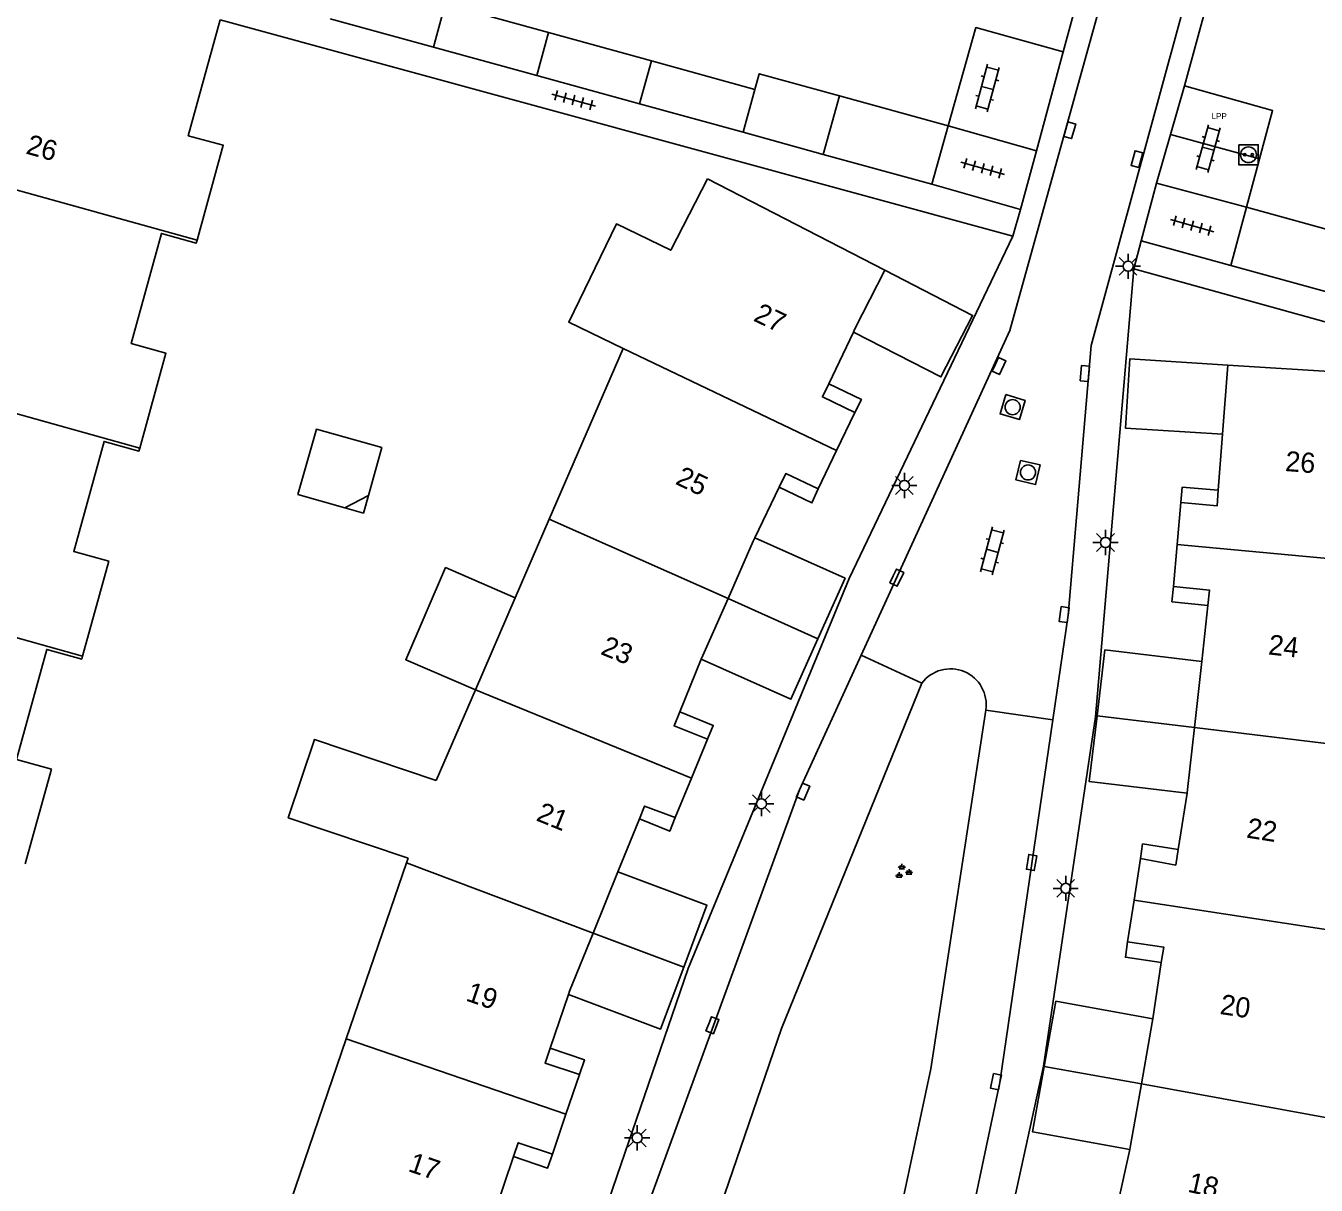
# Model space of a CAD drawing. Extents: x 136000 to 141014, y 402000 to 403500.
# Drawn here: x 138870.2 to 138934.3, y 402409.3 to 402466.9 of the extents above; entities that cross this region are included whole.
import ezdxf

# ---------------------------------------------------------------- set-up
doc = ezdxf.new("R2010")
doc.units = 0
for name, color, linetype in [('bp-grn-parkeervak', 7, 'Continuous'), ('gg-afsc-erfafscheiding', 7, 'Continuous'), ('gg-afsc-muur', 7, 'Continuous'), ('gg-anno-huisnummerreeks BGT', 7, 'Continuous'), ('gg-bbg-bijgebouw', 7, 'Continuous'), ('gg-bbg-gedigitaliseerde bebouwing', 7, 'Continuous'), ('gg-bbg-gedigitaliseerde bijgebouw', 7, 'Continuous'), ('gg-bbg-hoofdgebouw', 7, 'Continuous'), ('gg-bbg-luifel en loopbrug', 7, 'Continuous'), ('gg-bbg-tussenscheiding', 7, 'Continuous'), ('gg-knt-verharding', 7, 'Continuous'), ('gg-knt-verharding nz', 7, 'Continuous'), ('gt-grn-weggrens', 7, 'Continuous'), ('gt-symb-groenvak', 7, 'Continuous'), ('gt-symb-klinker verharding', 7, 'Continuous'), ('gt-symb-kolk', 7, 'Continuous'), ('gt-symb-laadpunt elektrisch vervoer', 7, 'Continuous'), ('gt-symb-lichtmast', 7, 'Continuous'), ('gt-symb-rioolschacht', 7, 'Continuous'), ('gt-symb-tegel verharding', 7, 'Continuous'), ('kenmerkpunt laadpunt parkeerplaats', 7, 'Continuous')]:
    doc.layers.add(name, color=color, linetype=linetype)

# ---------------------------------------------------------------- blocks, each defined once
blk = doc.blocks.new('gt0-LEV')
at = {"layer": 'gt-symb-laadpunt elektrisch vervoer'}
blk.add_lwpolyline([(-0.486, 0.501), (0.486, 0.501), (0.486, -0.499), (-0.486, -0.499)], close=True, dxfattribs=at)
for centre, radius in [((0, 0), 0.393), ((-0.186, 0), 0.0566), ((0.186, 0), 0.0566)]:
    blk.add_circle(centre, radius, dxfattribs=at)
blk = doc.blocks.new('gt0-KL1')
at = {"layer": 'gt-symb-klinker verharding'}
for p, q in [((-1.15, 0.3), (1.15, 0.3)), ((-1, -0.3), (-1, 0.3)), ((-0.5, 0.3), (-0.5, 0.45)), ((0, -0.3), (0, 0.3)), ((0.5, 0.3), (0.5, 0.45)), ((1, -0.3), (1, 0.3)), ((-1.15, -0.3), (1.15, -0.3)), ((-0.5, -0.45), (-0.5, -0.3)), ((0.5, -0.45), (0.5, -0.3))]:
    blk.add_line(p, q, dxfattribs=at)
blk = doc.blocks.new('gt0-KOLK')
at = {"layer": 'gt-symb-kolk'}
blk.add_lwpolyline([(0, 0), (0.375, 0), (0.375, 0.4), (-0.375, 0.4), (-0.375, 0), (0, 0)], dxfattribs=at)
blk = doc.blocks.new('gt0-LMAST')
at = {"layer": 'gt-symb-lichtmast'}
for p, q in [((-0.182, 0.173), (-0.447, 0.438)), ((-0.005, 0.246), (-0.005, 0.621)), ((0.172, 0.173), (0.437, 0.438)), ((-0.255, -0.004), (-0.63, -0.004)), ((-0.182, -0.181), (-0.447, -0.446)), ((-0.005, -0.254), (-0.005, -0.629)), ((0.437, -0.446), (0.172, -0.181)), ((0.245, -0.004), (0.62, -0.004))]:
    blk.add_line(p, q, dxfattribs=at)
blk.add_circle((-0.005, -0.004), 0.25, dxfattribs=at)
blk = doc.blocks.new('gt0-TEG1')
at = {"layer": 'gt-symb-tegel verharding'}
for p, q in [((-1.125, 0), (1.125, 0)), ((-0.9, -0.25), (-0.9, 0.25)), ((-0.45, -0.25), (-0.45, 0.25)), ((0, -0.25), (0, 0.25)), ((0.45, -0.25), (0.45, 0.25)), ((0.9, -0.25), (0.9, 0.25))]:
    blk.add_line(p, q, dxfattribs=at)
blk = doc.blocks.new('gt0-GRVAK')
at = {"layer": 'gt-symb-groenvak'}
for p, q in [((-0.11, 0.189), (-0.228, 0.24)), ((-0.182, 0.153), (0.088, 0.153)), ((-0.091, 0.211), (-0.156, 0.322)), ((-0.047, 0.214), (-0.047, 0.393)), ((-0.004, 0.211), (0.061, 0.322)), ((0.015, 0.189), (0.133, 0.24)), ((0.262, -0.052), (0.197, 0.059)), ((0.305, -0.049), (0.305, 0.13)), ((0.349, -0.052), (0.414, 0.059)), ((-0.245, -0.228), (-0.363, -0.177)), ((-0.318, -0.264), (-0.047, -0.264)), ((-0.226, -0.206), (-0.291, -0.095)), ((-0.183, -0.203), (-0.183, -0.024)), ((-0.139, -0.206), (-0.074, -0.095)), ((-0.12, -0.228), (-0.002, -0.177)), ((0.243, -0.074), (0.125, -0.023)), ((0.17, -0.11), (0.441, -0.11)), ((0.368, -0.074), (0.486, -0.023))]:
    blk.add_line(p, q, dxfattribs=at)
blk = doc.blocks.new('gt0-RS')
at = {"layer": 'gt-symb-rioolschacht'}
blk.add_lwpolyline([(-0.5, -0.5), (0.5, -0.5), (0.5, 0.5), (-0.5, 0.5)], close=True, dxfattribs=at)
blk.add_circle((0, 0), 0.375, dxfattribs=at)

msp = doc.modelspace()

# ---------------------------------------------------------------- linework, layer by layer
at = {"layer": 'bp-grn-parkeervak'}
msp.add_lwpolyline([(138927.089, 402461.549), (138927.781, 402463.959), (138932.158, 402462.736), (138931.51, 402460.337), (138927.089, 402461.549)], dxfattribs=at)
at = {"layer": 'gg-afsc-erfafscheiding'}
for p, q in [((138922.817, 402469.598), (138921.762, 402465.648)), ((138927.781, 402463.959), (138929.336, 402469.688)), ((138879.869, 402467.243), (138919.261, 402456.496)), ((138949.214, 402448.234), (138925.27, 402454.866))]:
    msp.add_line(p, q, dxfattribs=at)
at = {"layer": 'gg-afsc-muur'}
for points in [[(138916.038, 402461.98), (138917.422, 402466.858), (138921.762, 402465.648)], [(138927.781, 402463.959), (138932.158, 402462.736), (138930.861, 402457.938)]]:
    msp.add_lwpolyline(points, dxfattribs=at)
at = {"layer": 'gg-bbg-bijgebouw'}
for p, q in [((138890.466, 402465.887), (138885.338, 402467.296)), ((138896.179, 402466.609), (138901.298, 402465.201)), ((138895.594, 402464.477), (138890.466, 402465.887)), ((138901.298, 402465.201), (138906.432, 402463.79)), ((138900.711, 402463.07), (138895.594, 402464.477)), ((138910.639, 402463.467), (138916.038, 402461.98)), ((138905.847, 402461.658), (138900.711, 402463.07)), ((138909.837, 402460.561), (138905.847, 402461.658)), ((138916.038, 402461.98), (138915.237, 402459.077)), ((138915.237, 402459.077), (138909.837, 402460.561)), ((138930.861, 402457.938), (138930.078, 402455.045)), ((138936.067, 402456.504), (138930.861, 402457.938)), ((138930.078, 402455.045), (138935.272, 402453.608))]:
    msp.add_line(p, q, dxfattribs=at)
msp.add_lwpolyline([(138906.432, 402463.79), (138906.65, 402464.566), (138910.639, 402463.467)], dxfattribs=at)
at = {"layer": 'gg-bbg-gedigitaliseerde bebouwing'}
for p, q in [((138899.889, 402450.922), (138896.219, 402442.437)), ((138896.219, 402442.437), (138894.53, 402438.533)), ((138894.53, 402438.533), (138892.55, 402433.955)), ((138892.55, 402433.955), (138890.606, 402429.462)), ((138889.205, 402425.603), (138889.122, 402425.36)), ((138889.122, 402425.36), (138886.127, 402416.614)), ((138886.127, 402416.614), (138883.129, 402407.86))]:
    msp.add_line(p, q, dxfattribs=at)
for points in [[(138878.721, 402456.299), (138880.019, 402461.011), (138878.284, 402461.489), (138879.869, 402467.243)], [(138904.084, 402459.347), (138902.255, 402455.799), (138899.556, 402457.108), (138897.186, 402452.223), (138899.889, 402450.922)], [(138875.874, 402445.967), (138877.173, 402450.679), (138875.438, 402451.157), (138876.946, 402456.632), (138878.681, 402456.154), (138878.721, 402456.299)], [(138873.028, 402435.635), (138874.329, 402440.357), (138872.594, 402440.835), (138874.1, 402446.3), (138875.834, 402445.822), (138875.874, 402445.967)], [(138870.185, 402425.312), (138871.483, 402430.025), (138869.748, 402430.503), (138871.253, 402435.968), (138872.988, 402435.49), (138873.028, 402435.635)], [(138889.205, 402425.603), (138883.253, 402427.606), (138884.561, 402431.496), (138890.606, 402429.462)]]:
    msp.add_lwpolyline(points, dxfattribs=at)
at = {"layer": 'gg-bbg-gedigitaliseerde bijgebouw'}
for p, q in [((138892.981, 402467.488), (138896.179, 402466.609)), ((138883.733, 402443.655), (138886.067, 402442.999)), ((138886.067, 402442.999), (138887.232, 402443.616))]:
    msp.add_line(p, q, dxfattribs=at)
msp.add_lwpolyline([(138887.232, 402443.616), (138887.9, 402445.994), (138884.647, 402446.908), (138883.733, 402443.655)], dxfattribs=at)
at = {"layer": 'gg-bbg-hoofdgebouw'}
for p, q in [((138912.899, 402454.804), (138904.084, 402459.347)), ((138910.104, 402449.159), (138911.331, 402451.734)), ((138929.672, 402446.661), (138929.935, 402450.095)), ((138929.935, 402450.095), (138939.843, 402449.476)), ((138910.495, 402445.844), (138911.398, 402447.731)), ((138929.459, 402443.882), (138929.672, 402446.661)), ((138909.588, 402443.95), (138910.495, 402445.844)), ((138906.44, 402441.507), (138907.644, 402444.024)), ((138927.422, 402441.18), (138927.603, 402443.272)), ((138927.242, 402439.089), (138927.422, 402441.18)), ((138928.638, 402435.372), (138928.943, 402438.141)), ((138902.706, 402432.867), (138903.775, 402435.488)), ((138928.276, 402432.091), (138928.638, 402435.372)), ((138903.28, 402429.562), (138904.076, 402431.506)), ((138902.484, 402427.619), (138903.28, 402429.562)), ((138927.469, 402426.024), (138927.908, 402428.829)), ((138899.632, 402424.913), (138900.7, 402427.546)), ((138925.279, 402423.51), (138925.603, 402425.572)), ((138898.398, 402421.872), (138899.632, 402424.913)), ((138924.953, 402421.436), (138925.279, 402423.51)), ((138926.207, 402417.614), (138926.632, 402420.404)), ((138896.266, 402416.152), (138897.169, 402418.815)), ((138897.051, 402412.873), (138897.726, 402414.853)), ((138896.373, 402410.885), (138897.051, 402412.873)), ((138924.451, 402408.358), (138925.063, 402411.122)), ((138893.53, 402408.082), (138894.446, 402410.773))]:
    msp.add_line(p, q, dxfattribs=at)
for points in [[(138911.331, 402451.734), (138911.408, 402451.896), (138912.899, 402454.804)], [(138911.398, 402447.731), (138909.794, 402448.508), (138910.104, 402449.159)], [(138907.644, 402444.024), (138907.968, 402444.7), (138909.588, 402443.95)], [(138927.603, 402443.272), (138929.399, 402443.094), (138929.459, 402443.882)], [(138905.103, 402438.5), (138906.359, 402441.338), (138906.44, 402441.507)], [(138928.943, 402438.141), (138929.028, 402438.909), (138927.242, 402439.089)], [(138903.775, 402435.488), (138903.844, 402435.656), (138905.103, 402438.5)], [(138904.076, 402431.506), (138902.423, 402432.172), (138902.706, 402432.867)], [(138927.908, 402428.829), (138927.935, 402429.002), (138928.276, 402432.091)], [(138900.7, 402427.546), (138900.959, 402428.183), (138902.484, 402427.619)], [(138925.603, 402425.572), (138927.348, 402425.249), (138927.469, 402426.024)], [(138897.169, 402418.815), (138897.228, 402418.99), (138898.398, 402421.872)], [(138926.632, 402420.404), (138926.749, 402421.175), (138924.953, 402421.436)], [(138925.644, 402414.383), (138926.18, 402417.436), (138926.207, 402417.614)], [(138897.726, 402414.853), (138896.015, 402415.41), (138896.266, 402416.152)], [(138925.063, 402411.122), (138925.107, 402411.321), (138925.644, 402414.383)], [(138894.446, 402410.773), (138894.677, 402411.453), (138896.373, 402410.885)]]:
    msp.add_lwpolyline(points, dxfattribs=at)
at = {"layer": 'gg-bbg-luifel en loopbrug'}
for p, q in [((138905.103, 402438.5), (138909.572, 402436.496)), ((138923.44, 402432.673), (138928.276, 402432.091)), ((138898.398, 402421.872), (138902.904, 402420.182)), ((138920.811, 402415.242), (138925.644, 402414.383))]:
    msp.add_line(p, q, dxfattribs=at)
for points in [[(138911.331, 402451.734), (138915.683, 402449.503), (138917.251, 402452.561), (138912.899, 402454.804)], [(138929.672, 402446.661), (138924.854, 402446.957), (138925.062, 402450.399), (138929.935, 402450.095)], [(138911.398, 402447.731), (138911.728, 402448.386), (138910.104, 402449.159)], [(138886.067, 402442.999), (138886.986, 402442.741), (138887.232, 402443.616)], [(138909.588, 402443.95), (138909.267, 402443.247), (138907.644, 402444.024)], [(138927.603, 402443.272), (138927.668, 402444.019), (138929.459, 402443.882)], [(138906.44, 402441.507), (138910.918, 402439.499), (138909.572, 402436.496)], [(138892.55, 402433.955), (138889.092, 402435.451), (138891.072, 402440.029), (138894.53, 402438.533)], [(138927.242, 402439.089), (138927.158, 402438.338), (138928.943, 402438.141)], [(138909.572, 402436.496), (138908.225, 402433.493), (138903.775, 402435.488)], [(138928.638, 402435.372), (138923.827, 402435.941), (138923.44, 402432.673)], [(138904.076, 402431.506), (138904.37, 402432.188), (138902.706, 402432.867)], [(138923.44, 402432.673), (138923.053, 402429.404), (138927.908, 402428.829)], [(138902.484, 402427.619), (138902.208, 402426.934), (138900.7, 402427.546)], [(138925.603, 402425.572), (138925.699, 402426.301), (138927.469, 402426.024)], [(138899.632, 402424.913), (138904.054, 402423.261), (138902.904, 402420.182)], [(138924.953, 402421.436), (138924.849, 402420.676), (138926.632, 402420.404)], [(138902.904, 402420.182), (138901.753, 402417.102), (138897.169, 402418.815)], [(138926.207, 402417.614), (138921.398, 402418.485), (138920.811, 402415.242)], [(138897.726, 402414.853), (138897.963, 402415.578), (138896.266, 402416.152)], [(138920.811, 402415.242), (138920.223, 402411.999), (138925.063, 402411.122)], [(138896.373, 402410.885), (138896.134, 402410.199), (138894.446, 402410.773)]]:
    msp.add_lwpolyline(points, dxfattribs=at)
at = {"layer": 'gg-bbg-tussenscheiding'}
for p, q in [((138890.466, 402465.887), (138891.052, 402468.018)), ((138895.594, 402464.477), (138896.179, 402466.609)), ((138901.298, 402465.201), (138900.711, 402463.07)), ((138906.432, 402463.79), (138905.847, 402461.658)), ((138910.639, 402463.467), (138909.837, 402460.561)), ((138878.721, 402456.299), (138864.744, 402460.179)), ((138899.889, 402450.922), (138910.495, 402445.844)), ((138875.874, 402445.967), (138861.917, 402449.847)), ((138896.219, 402442.437), (138905.103, 402438.5)), ((138938.951, 402440.105), (138927.422, 402441.18)), ((138873.028, 402435.635), (138859.068, 402439.529)), ((138892.55, 402433.955), (138903.28, 402429.562)), ((138938.073, 402430.895), (138928.276, 402432.091)), ((138889.122, 402425.36), (138898.398, 402421.872)), ((138936.814, 402421.735), (138925.279, 402423.51)), ((138886.127, 402416.614), (138897.051, 402412.873)), ((138935.334, 402412.613), (138925.644, 402414.383))]:
    msp.add_line(p, q, dxfattribs=at)
at = {"layer": 'gg-knt-verharding'}
for p, q in [((138920.424, 402460.733), (138916.038, 402461.98)), ((138919.636, 402457.83), (138920.424, 402460.733)), ((138915.237, 402459.077), (138919.636, 402457.83)), ((138925.63, 402456.273), (138926.397, 402459.138)), ((138930.861, 402457.938), (138926.397, 402459.138)), ((138919.261, 402456.496), (138919.636, 402457.83)), ((138925.63, 402456.273), (138925.27, 402454.866)), ((138930.078, 402455.045), (138925.63, 402456.273))]:
    msp.add_line(p, q, dxfattribs=at)
for points in [[(138897.409, 402403.447), (138903.123, 402420.114), (138911.117, 402439.484), (138919.261, 402456.496)], [(138917.008, 402397.981), (138920.774, 402415.262), (138923.356, 402432.624), (138925.27, 402454.866)], [(138903.315, 402404.189), (138907.758, 402417.131), (138914.733, 402434.29)], [(138917.91, 402432.955), (138915.178, 402415.13), (138912.321, 402401.693)]]:
    msp.add_lwpolyline(points, dxfattribs=at)
msp.add_arc((138916.155, 402433.226), 1.776, 351.2294, 143.18556, dxfattribs=at)
at = {"layer": 'gg-knt-verharding nz'}
for p, q in [((138921.762, 402465.648), (138920.424, 402460.733)), ((138926.397, 402459.138), (138927.781, 402463.959))]:
    msp.add_line(p, q, dxfattribs=at)
for points in [[(138927.142, 402480.753), (138919.1, 402451.808), (138911.711, 402435.674)], [(138921.247, 402432.468), (138922.006, 402437.667), (138923.143, 402451.058), (138930.97, 402479.685)], [(138911.711, 402435.674), (138908.648, 402428.984), (138899.978, 402405.21)], [(138915.738, 402400.887), (138918.615, 402414.447), (138921.247, 402432.468)]]:
    msp.add_lwpolyline(points, dxfattribs=at)
at = {"layer": 'gt-grn-weggrens'}
for p, q in [((138914.733, 402434.29), (138911.711, 402435.674)), ((138921.247, 402432.468), (138917.91, 402432.955))]:
    msp.add_line(p, q, dxfattribs=at)

# ---------------------------------------------------------------- block references
at = {"layer": 'gt-symb-groenvak'}
msp.add_blockref('gt0-GRVAK', (138913.79, 402424.917), dxfattribs=at)
at = {"layer": 'gt-symb-klinker verharding'}
for p, rotation in [((138917.989, 402463.855), 74.6996755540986), ((138928.957, 402460.844), 74.6996755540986), ((138918.231, 402440.863), -104.8981872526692)]:
    msp.add_blockref('gt0-KL1', p, dxfattribs=dict(at, rotation=rotation))
at = {"layer": 'gt-symb-kolk'}
for p, rotation in [((138921.891, 402461.814), -105.55172489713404), ((138925.617, 402460.274), 74.99108632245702), ((138918.387, 402450.135), -115.71951295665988), ((138923.03, 402449.657), 85.1221191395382), ((138913.312, 402439.619), -115.77110594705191), ((138922.006, 402437.667), 82.46974665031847), ((138908.648, 402428.984), -113.6949710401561), ((138920.382, 402425.347), 80.79203094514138), ((138904.143, 402417.368), -111.2267682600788), ((138918.615, 402414.447), 78.11724114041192)]:
    msp.add_blockref('gt0-KOLK', p, dxfattribs=dict(at, rotation=rotation))
at = {"layer": 'gt-symb-laadpunt elektrisch vervoer'}
msp.add_blockref('gt0-LEV', (138930.964, 402460.542), dxfattribs=at)
at = {"layer": 'gt-symb-lichtmast'}
for p in [(138924.985, 402455.006), (138913.871, 402444.117), (138923.862, 402441.28), (138906.764, 402428.303), (138921.887, 402424.1), (138900.591, 402411.701)]:
    msp.add_blockref('gt0-LMAST', p, dxfattribs=at)
at = {"layer": 'gt-symb-rioolschacht'}
for p, rotation in [((138919.244, 402448.004), -106.62239613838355), ((138920.008, 402444.759), -103.17492660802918)]:
    msp.add_blockref('gt0-RS', p, dxfattribs=dict(at, rotation=rotation))
at = {"layer": 'gt-symb-tegel verharding'}
for p, rotation in [((138897.426, 402463.256), -15.245070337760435), ((138917.759, 402459.871), -15.843082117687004), ((138928.165, 402457.023), -15.843082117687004)]:
    msp.add_blockref('gt0-TEG1', p, dxfattribs=dict(at, rotation=rotation))

# ---------------------------------------------------------------- texts
at = {"layer": 'gg-anno-huisnummerreeks BGT'}
for s, rotation, p in [('26', 344.5, (138870.17, 402460.608)), ('27', 334.5, (138906.316, 402452.314)), ('26', 355.6, (138932.764, 402444.831)), ('25', 334.4, (138902.435, 402444.205)), ('23', 337.8, (138898.722, 402435.746)), ('24', 353.7, (138931.919, 402435.719)), ('21', 337.9, (138895.52, 402427.483)), ('22', 351.1, (138930.825, 402426.622)), ('19', 341.3, (138892.028, 402418.53)), ('20', 351.4, (138929.505, 402417.858)), ('17', 341.2, (138889.157, 402410.058)), ('18', 347.5, (138927.9, 402409.028))]:
    msp.add_text(s, height=1, rotation=rotation, dxfattribs=at).set_placement(p)
at = {"layer": 'kenmerkpunt laadpunt parkeerplaats'}
msp.add_text('LPP', height=0.3, dxfattribs=at).set_placement((138929.128, 402462.312))

doc.saveas('drawing.dxf')
